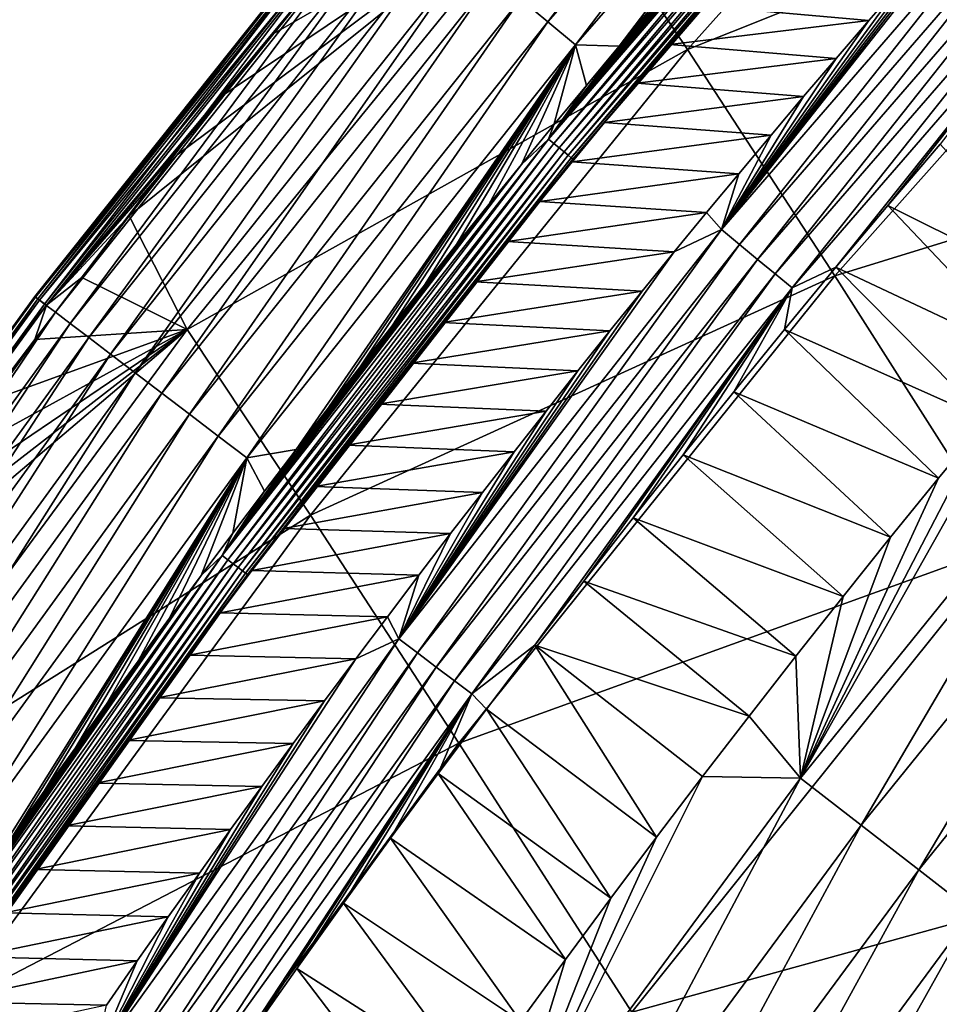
# Model space of a CAD drawing. Header units: millimetres. Extents: x -300 to 300, y -500 to 500.
# Tile 612 of 656: x -231 to -217, y 412 to 426. Entities that reach past the tile are written whole.
import ezdxf

# ---------------------------------------------------------------- set-up
doc = ezdxf.new("R2010")
doc.units = ezdxf.units.MM
doc.header["$LTSCALE"] = 81.481481
for name, color, linetype in [('20', 7, 'CONTINUOUS'), ('22', 7, 'CONTINUOUS'), ('24', 7, 'CONTINUOUS'), ('25', 7, 'CONTINUOUS'), ('28', 7, 'CONTINUOUS'), ('29', 7, 'CONTINUOUS'), ('31', 7, 'CONTINUOUS'), ('33', 7, 'CONTINUOUS')]:
    doc.layers.add(name, color=color, linetype=linetype)

msp = doc.modelspace()

# ---------------------------------------------------------------- linework, layer by layer
at = {"layer": '20', "color": 7, "linetype": 'CONTINUOUS'}
for points in [[(-221.133, 425.848, 15.842), (-215.304, 432.359, 15.917), (-222.95, 428.556, 10.624), (-221.133, 425.848, 15.842)], [(-221.133, 425.848, 15.842), (-213.143, 429.032, 20.879), (-215.304, 432.359, 15.917), (-221.133, 425.848, 15.842)], [(-218.952, 422.5, 20.779), (-213.143, 429.032, 20.879), (-221.133, 425.848, 15.842), (-218.952, 422.5, 20.779)], [(-218.952, 422.5, 20.779), (-210.644, 425.064, 25.564), (-213.143, 429.032, 20.879), (-218.952, 422.5, 20.779)], [(-228.526, 421.707, 10.575), (-222.95, 428.556, 10.624), (-229.383, 423.387, 6.919), (-228.526, 421.707, 10.575)], [(-229.383, 423.387, 6.919), (-222.95, 428.556, 10.624), (-228.676, 424.291, 6.919), (-229.383, 423.387, 6.919)], [(-228.676, 424.291, 6.919), (-222.95, 428.556, 10.624), (-227.964, 425.19, 6.919), (-228.676, 424.291, 6.919)], [(-228.526, 421.707, 10.575), (-221.133, 425.848, 15.842), (-222.95, 428.556, 10.624), (-228.526, 421.707, 10.575)], [(-227.964, 425.19, 6.919), (-222.95, 428.556, 10.624), (-227.247, 426.084, 6.918), (-227.964, 425.19, 6.919)], [(-227.247, 426.084, 6.918), (-222.95, 428.556, 10.624), (-226.524, 426.973, 6.917), (-227.247, 426.084, 6.918)], [(-226.706, 418.965, 15.766), (-221.133, 425.848, 15.842), (-228.526, 421.707, 10.575), (-226.706, 418.965, 15.766)], [(-226.706, 418.965, 15.766), (-218.952, 422.5, 20.779), (-221.133, 425.848, 15.842), (-226.706, 418.965, 15.766)], [(-216.422, 418.525, 25.444), (-210.644, 425.064, 25.564), (-218.952, 422.5, 20.779), (-216.422, 418.525, 25.444)], [(-230.084, 422.478, 6.919), (-228.526, 421.707, 10.575), (-229.383, 423.387, 6.919), (-230.084, 422.478, 6.919)], [(-230.78, 421.564, 6.919), (-228.526, 421.707, 10.575), (-230.084, 422.478, 6.919), (-230.78, 421.564, 6.919)], [(-224.51, 415.598, 20.679), (-218.952, 422.5, 20.779), (-226.706, 418.965, 15.766), (-224.51, 415.598, 20.679)], [(-224.51, 415.598, 20.679), (-216.422, 418.525, 25.444), (-218.952, 422.5, 20.779), (-224.51, 415.598, 20.679)], [(-233.847, 414.472, 10.526), (-228.526, 421.707, 10.575), (-234.178, 416.921, 6.915), (-233.847, 414.472, 10.526)], [(-234.178, 416.921, 6.915), (-228.526, 421.707, 10.575), (-233.509, 417.859, 6.916), (-234.178, 416.921, 6.915)], [(-233.847, 414.472, 10.526), (-226.706, 418.965, 15.766), (-228.526, 421.707, 10.575), (-233.847, 414.472, 10.526)], [(-233.509, 417.859, 6.916), (-228.526, 421.707, 10.575), (-232.835, 418.792, 6.917), (-233.509, 417.859, 6.916)], [(-232.835, 418.792, 6.917), (-228.526, 421.707, 10.575), (-232.155, 419.721, 6.918), (-232.835, 418.792, 6.917)], [(-232.155, 419.721, 6.918), (-228.526, 421.707, 10.575), (-231.47, 420.645, 6.919), (-232.155, 419.721, 6.918)], [(-231.47, 420.645, 6.919), (-228.526, 421.707, 10.575), (-230.78, 421.564, 6.919), (-231.47, 420.645, 6.919)], [(-232.028, 411.7, 15.69), (-226.706, 418.965, 15.766), (-233.847, 414.472, 10.526), (-232.028, 411.7, 15.69)], [(-232.028, 411.7, 15.69), (-224.51, 415.598, 20.679), (-226.706, 418.965, 15.766), (-232.028, 411.7, 15.69)], [(-221.952, 411.621, 25.323), (-216.422, 418.525, 25.444), (-224.51, 415.598, 20.679), (-221.952, 411.621, 25.323)], [(-221.952, 411.621, 25.323), (-213.552, 413.939, 29.843), (-216.422, 418.525, 25.444), (-221.952, 411.621, 25.323)], [(-229.821, 408.32, 20.579), (-224.51, 415.598, 20.679), (-232.028, 411.7, 15.69), (-229.821, 408.32, 20.579)], [(-229.821, 408.32, 20.579), (-221.952, 411.621, 25.323), (-224.51, 415.598, 20.679), (-229.821, 408.32, 20.579)], [(-219.043, 407.049, 29.703), (-213.552, 413.939, 29.843), (-221.952, 411.621, 25.323), (-219.043, 407.049, 29.703)], [(-219.043, 407.049, 29.703), (-210.356, 408.757, 33.985), (-213.552, 413.939, 29.843), (-219.043, 407.049, 29.703)]]:
    msp.add_3dface(points, dxfattribs=at)
at = {"layer": '22', "color": 7, "linetype": 'CONTINUOUS'}
for points in [[(-214.211, 411.456, 10.1), (-217.998, 406.449, 10.061), (-214.941, 412.72, 8.356), (-214.211, 411.456, 10.1)], [(-214.941, 412.72, 8.356), (-217.998, 406.449, 10.061), (-215.673, 411.775, 8.357), (-214.941, 412.72, 8.356)], [(-215.673, 411.775, 8.357), (-217.998, 406.449, 10.061), (-216.398, 410.825, 8.358), (-215.673, 411.775, 8.357)]]:
    msp.add_3dface(points, dxfattribs=at)
at = {"layer": '24', "color": 7, "linetype": 'CONTINUOUS'}
for points in [[(-217.397, 424.45, 1.03), (-215.265, 422.095, 2.837), (-218.171, 423.541, 1.03), (-217.397, 424.45, 1.03)], [(-218.171, 423.541, 1.03), (-215.989, 421.239, 2.837), (-218.937, 422.628, 1.03), (-218.171, 423.541, 1.03)], [(-215.265, 422.095, 2.837), (-215.989, 421.239, 2.837), (-218.171, 423.541, 1.03), (-215.265, 422.095, 2.837)], [(-218.937, 422.628, 1.03), (-216.708, 420.377, 2.837), (-219.696, 421.71, 1.03), (-218.937, 422.628, 1.03)], [(-215.989, 421.239, 2.837), (-216.708, 420.377, 2.837), (-218.937, 422.628, 1.03), (-215.989, 421.239, 2.837)], [(-219.696, 421.71, 1.03), (-217.421, 419.511, 2.837), (-220.448, 420.787, 1.03), (-219.696, 421.71, 1.03)], [(-216.708, 420.377, 2.837), (-217.421, 419.511, 2.837), (-219.696, 421.71, 1.03), (-216.708, 420.377, 2.837)], [(-220.448, 420.787, 1.03), (-218.129, 418.64, 2.836), (-221.194, 419.859, 1.03), (-220.448, 420.787, 1.03)], [(-217.421, 419.511, 2.837), (-218.129, 418.64, 2.836), (-220.448, 420.787, 1.03), (-217.421, 419.511, 2.837)], [(-221.194, 419.859, 1.03), (-218.832, 417.763, 2.836), (-221.932, 418.926, 1.03), (-221.194, 419.859, 1.03)], [(-218.129, 418.64, 2.836), (-218.832, 417.763, 2.836), (-221.194, 419.859, 1.03), (-218.129, 418.64, 2.836)], [(-221.932, 418.926, 1.03), (-219.529, 416.882, 2.836), (-222.663, 417.989, 1.03), (-221.932, 418.926, 1.03)], [(-218.832, 417.763, 2.836), (-219.529, 416.882, 2.836), (-221.932, 418.926, 1.03), (-218.832, 417.763, 2.836)], [(-222.663, 417.989, 1.03), (-220.221, 415.995, 2.836), (-223.387, 417.047, 1.03), (-222.663, 417.989, 1.03)], [(-219.529, 416.882, 2.836), (-220.221, 415.995, 2.836), (-222.663, 417.989, 1.03), (-219.529, 416.882, 2.836)], [(-223.387, 417.047, 1.03), (-221.588, 414.207, 2.835), (-224.104, 416.1, 1.03), (-223.387, 417.047, 1.03)], [(-220.907, 415.104, 2.835), (-221.588, 414.207, 2.835), (-223.387, 417.047, 1.03), (-220.907, 415.104, 2.835)], [(-220.221, 415.995, 2.836), (-220.907, 415.104, 2.835), (-223.387, 417.047, 1.03), (-220.221, 415.995, 2.836)], [(-224.104, 416.1, 1.03), (-222.264, 413.306, 2.835), (-224.815, 415.148, 1.03), (-224.104, 416.1, 1.03)], [(-221.588, 414.207, 2.835), (-222.264, 413.306, 2.835), (-224.104, 416.1, 1.03), (-221.588, 414.207, 2.835)], [(-224.815, 415.148, 1.03), (-222.934, 412.4, 2.834), (-225.519, 414.192, 1.03), (-224.815, 415.148, 1.03)], [(-222.264, 413.306, 2.835), (-222.934, 412.4, 2.834), (-224.815, 415.148, 1.03), (-222.264, 413.306, 2.835)], [(-225.519, 414.192, 1.03), (-223.599, 411.489, 2.834), (-226.216, 413.231, 1.031), (-225.519, 414.192, 1.03)], [(-222.934, 412.4, 2.834), (-223.599, 411.489, 2.834), (-225.519, 414.192, 1.03), (-222.934, 412.4, 2.834)], [(-226.216, 413.231, 1.031), (-224.259, 410.572, 2.833), (-226.907, 412.266, 1.031), (-226.216, 413.231, 1.031)], [(-223.599, 411.489, 2.834), (-224.259, 410.572, 2.833), (-226.216, 413.231, 1.031), (-223.599, 411.489, 2.834)], [(-226.907, 412.266, 1.031), (-224.914, 409.652, 2.833), (-227.591, 411.297, 1.031), (-226.907, 412.266, 1.031)], [(-224.259, 410.572, 2.833), (-224.914, 409.652, 2.833), (-226.907, 412.266, 1.031), (-224.259, 410.572, 2.833)]]:
    msp.add_3dface(points, dxfattribs=at)
at = {"layer": '25', "color": 7, "linetype": 'CONTINUOUS'}
for points in [[(-216.708, 420.377, 2.837), (-215.989, 421.239, 2.837), (-219.46, 415.078, 3.556), (-216.708, 420.377, 2.837)], [(-215.989, 421.239, 2.837), (-214.685, 420.983, 3.557), (-219.46, 415.078, 3.556), (-215.989, 421.239, 2.837)], [(-214.685, 420.983, 3.557), (-218.564, 414.385, 4.372), (-219.46, 415.078, 3.556), (-214.685, 420.983, 3.557)], [(-213.819, 420.253, 4.372), (-218.564, 414.385, 4.372), (-214.685, 420.983, 3.557), (-213.819, 420.253, 4.372)], [(-217.421, 419.511, 2.837), (-216.708, 420.377, 2.837), (-219.46, 415.078, 3.556), (-217.421, 419.511, 2.837)], [(-213.819, 420.253, 4.372), (-217.714, 413.726, 5.266), (-218.564, 414.385, 4.372), (-213.819, 420.253, 4.372)], [(-212.998, 419.56, 5.266), (-217.714, 413.726, 5.266), (-213.819, 420.253, 4.372), (-212.998, 419.56, 5.266)], [(-218.129, 418.64, 2.836), (-217.421, 419.511, 2.837), (-219.46, 415.078, 3.556), (-218.129, 418.64, 2.836)], [(-212.998, 419.56, 5.266), (-216.915, 413.107, 6.234), (-217.714, 413.726, 5.266), (-212.998, 419.56, 5.266)], [(-218.832, 417.763, 2.836), (-218.129, 418.64, 2.836), (-219.46, 415.078, 3.556), (-218.832, 417.763, 2.836)], [(-219.529, 416.882, 2.836), (-218.832, 417.763, 2.836), (-219.46, 415.078, 3.556), (-219.529, 416.882, 2.836)], [(-220.221, 415.995, 2.836), (-219.529, 416.882, 2.836), (-219.46, 415.078, 3.556), (-220.221, 415.995, 2.836)], [(-220.907, 415.104, 2.835), (-220.221, 415.995, 2.836), (-219.46, 415.078, 3.556), (-220.907, 415.104, 2.835)], [(-221.588, 414.207, 2.835), (-220.907, 415.104, 2.835), (-223.999, 408.927, 3.556), (-221.588, 414.207, 2.835)], [(-220.907, 415.104, 2.835), (-219.46, 415.078, 3.556), (-223.999, 408.927, 3.556), (-220.907, 415.104, 2.835)], [(-219.46, 415.078, 3.556), (-223.075, 408.269, 4.374), (-223.999, 408.927, 3.556), (-219.46, 415.078, 3.556)], [(-218.564, 414.385, 4.372), (-223.075, 408.269, 4.374), (-219.46, 415.078, 3.556), (-218.564, 414.385, 4.372)], [(-218.564, 414.385, 4.372), (-222.198, 407.645, 5.272), (-223.075, 408.269, 4.374), (-218.564, 414.385, 4.372)], [(-217.714, 413.726, 5.266), (-222.198, 407.645, 5.272), (-218.564, 414.385, 4.372), (-217.714, 413.726, 5.266)], [(-222.264, 413.306, 2.835), (-221.588, 414.207, 2.835), (-223.999, 408.927, 3.556), (-222.264, 413.306, 2.835)], [(-217.714, 413.726, 5.266), (-221.375, 407.058, 6.242), (-222.198, 407.645, 5.272), (-217.714, 413.726, 5.266)], [(-216.915, 413.107, 6.234), (-221.375, 407.058, 6.242), (-217.714, 413.726, 5.266), (-216.915, 413.107, 6.234)], [(-222.934, 412.4, 2.834), (-222.264, 413.306, 2.835), (-223.999, 408.927, 3.556), (-222.934, 412.4, 2.834)], [(-216.915, 413.107, 6.234), (-220.611, 406.513, 7.279), (-221.375, 407.058, 6.242), (-216.915, 413.107, 6.234)], [(-216.173, 412.533, 7.267), (-220.611, 406.513, 7.279), (-216.915, 413.107, 6.234), (-216.173, 412.533, 7.267)], [(-216.173, 412.533, 7.267), (-219.235, 406.969, 8.368), (-220.611, 406.513, 7.279), (-216.173, 412.533, 7.267)], [(-218.535, 407.942, 8.365), (-219.235, 406.969, 8.368), (-216.173, 412.533, 7.267), (-218.535, 407.942, 8.365)], [(-217.829, 408.908, 8.362), (-218.535, 407.942, 8.365), (-216.173, 412.533, 7.267), (-217.829, 408.908, 8.362)], [(-217.117, 409.869, 8.36), (-217.829, 408.908, 8.362), (-216.173, 412.533, 7.267), (-217.117, 409.869, 8.36)], [(-223.599, 411.489, 2.834), (-222.934, 412.4, 2.834), (-223.999, 408.927, 3.556), (-223.599, 411.489, 2.834)]]:
    msp.add_3dface(points, dxfattribs=at)
at = {"layer": '28', "color": 7, "linetype": 'CONTINUOUS'}
for points in [[(-218.444, 432.492, 0.472), (-223.195, 426.256, 0.26), (-223.602, 426.595, 0.473), (-218.444, 432.492, 0.472)], [(-218.053, 432.134, 0.26), (-223.195, 426.256, 0.26), (-218.444, 432.492, 0.472), (-218.053, 432.134, 0.26)], [(-218.053, 432.134, 0.26), (-222.788, 425.916, 0.114), (-223.195, 426.256, 0.26), (-218.053, 432.134, 0.26)], [(-217.663, 431.777, 0.114), (-222.788, 425.916, 0.114), (-218.053, 432.134, 0.26), (-217.663, 431.777, 0.114)], [(-222.788, 425.916, 0.114), (-217.663, 431.777, 0.114), (-222.142, 425.895, 0.031), (-222.788, 425.916, 0.114)], [(-222.142, 425.895, 0.031), (-217.663, 431.777, 0.114), (-221.657, 426.47, 0.031), (-222.142, 425.895, 0.031)], [(-225.809, 428.437, 4.829), (-230.735, 422.163, 4.247), (-230.778, 422.196, 4.832), (-225.809, 428.437, 4.829)], [(-225.809, 428.437, 4.829), (-230.778, 422.196, 4.832), (-225.799, 428.428, 5.398), (-225.809, 428.437, 4.829)], [(-225.799, 428.428, 5.398), (-230.778, 422.196, 4.832), (-230.768, 422.188, 5.401), (-225.799, 428.428, 5.398)], [(-225.799, 428.428, 5.398), (-230.768, 422.188, 5.401), (-225.742, 428.381, 5.94), (-225.799, 428.428, 5.398)], [(-225.742, 428.381, 5.94), (-230.768, 422.188, 5.401), (-230.709, 422.143, 5.943), (-225.742, 428.381, 5.94)], [(-225.768, 428.402, 4.244), (-230.735, 422.163, 4.247), (-225.809, 428.437, 4.829), (-225.768, 428.402, 4.244)], [(-225.768, 428.402, 4.244), (-230.635, 422.086, 3.656), (-230.735, 422.163, 4.247), (-225.768, 428.402, 4.244)], [(-225.742, 428.381, 5.94), (-230.709, 422.143, 5.943), (-225.645, 428.301, 6.449), (-225.742, 428.381, 5.94)], [(-225.67, 428.32, 3.654), (-230.635, 422.086, 3.656), (-225.768, 428.402, 4.244), (-225.67, 428.32, 3.654)], [(-225.645, 428.301, 6.449), (-230.709, 422.143, 5.943), (-230.608, 422.067, 6.452), (-225.645, 428.301, 6.449)], [(-225.67, 428.32, 3.654), (-230.474, 421.964, 3.075), (-230.635, 422.086, 3.656), (-225.67, 428.32, 3.654)], [(-225.795, 427.858, 6.916), (-225.645, 428.301, 6.449), (-230.608, 422.067, 6.452), (-225.795, 427.858, 6.916)], [(-225.516, 428.191, 3.073), (-230.474, 421.964, 3.075), (-225.67, 428.32, 3.654), (-225.516, 428.191, 3.073)], [(-225.516, 428.191, 3.073), (-230.255, 421.798, 2.516), (-230.474, 421.964, 3.075), (-225.516, 428.191, 3.073)], [(-225.304, 428.015, 2.514), (-230.255, 421.798, 2.516), (-225.516, 428.191, 3.073), (-225.304, 428.015, 2.514)], [(-225.304, 428.015, 2.514), (-229.981, 421.589, 1.994), (-230.255, 421.798, 2.516), (-225.304, 428.015, 2.514)], [(-225.04, 427.794, 1.992), (-229.981, 421.589, 1.994), (-225.304, 428.015, 2.514), (-225.04, 427.794, 1.992)], [(-226.524, 426.973, 6.917), (-225.795, 427.858, 6.916), (-230.608, 422.067, 6.452), (-226.524, 426.973, 6.917)], [(-225.04, 427.794, 1.992), (-229.659, 421.344, 1.52), (-229.981, 421.589, 1.994), (-225.04, 427.794, 1.992)], [(-224.729, 427.535, 1.519), (-229.659, 421.344, 1.52), (-225.04, 427.794, 1.992), (-224.729, 427.535, 1.519)], [(-224.729, 427.535, 1.519), (-229.296, 421.068, 1.104), (-229.659, 421.344, 1.52), (-224.729, 427.535, 1.519)], [(-224.379, 427.243, 1.104), (-229.296, 421.068, 1.104), (-224.729, 427.535, 1.519), (-224.379, 427.243, 1.104)], [(-224.379, 427.243, 1.104), (-228.903, 420.77, 0.754), (-229.296, 421.068, 1.104), (-224.379, 427.243, 1.104)], [(-224, 426.927, 0.754), (-228.903, 420.77, 0.754), (-224.379, 427.243, 1.104), (-224, 426.927, 0.754)], [(-227.247, 426.084, 6.918), (-226.524, 426.973, 6.917), (-230.608, 422.067, 6.452), (-227.247, 426.084, 6.918)], [(-224, 426.927, 0.754), (-228.49, 420.456, 0.473), (-228.903, 420.77, 0.754), (-224, 426.927, 0.754)], [(-223.602, 426.595, 0.473), (-228.49, 420.456, 0.473), (-224, 426.927, 0.754), (-223.602, 426.595, 0.473)], [(-223.602, 426.595, 0.473), (-228.068, 420.135, 0.261), (-228.49, 420.456, 0.473), (-223.602, 426.595, 0.473)], [(-223.195, 426.256, 0.26), (-228.068, 420.135, 0.261), (-223.602, 426.595, 0.473), (-223.195, 426.256, 0.26)], [(-223.195, 426.256, 0.26), (-227.647, 419.815, 0.114), (-228.068, 420.135, 0.261), (-223.195, 426.256, 0.26)], [(-222.788, 425.916, 0.114), (-227.647, 419.815, 0.114), (-223.195, 426.256, 0.26), (-222.788, 425.916, 0.114)], [(-227.964, 425.19, 6.919), (-227.247, 426.084, 6.918), (-230.608, 422.067, 6.452), (-227.964, 425.19, 6.919)], [(-227.647, 419.815, 0.114), (-222.788, 425.916, 0.114), (-226.914, 419.936, 0.031), (-227.647, 419.815, 0.114)], [(-226.914, 419.936, 0.031), (-222.788, 425.916, 0.114), (-226.442, 420.549, 0.031), (-226.914, 419.936, 0.031)], [(-226.442, 420.549, 0.031), (-222.788, 425.916, 0.114), (-225.97, 421.159, 0.031), (-226.442, 420.549, 0.031)], [(-225.97, 421.159, 0.031), (-222.788, 425.916, 0.114), (-225.496, 421.764, 0.031), (-225.97, 421.159, 0.031)], [(-225.496, 421.764, 0.031), (-222.788, 425.916, 0.114), (-225.02, 422.365, 0.031), (-225.496, 421.764, 0.031)], [(-225.02, 422.365, 0.031), (-222.788, 425.916, 0.114), (-224.544, 422.963, 0.031), (-225.02, 422.365, 0.031)], [(-224.544, 422.963, 0.031), (-222.788, 425.916, 0.114), (-224.066, 423.557, 0.031), (-224.544, 422.963, 0.031)], [(-224.066, 423.557, 0.031), (-222.788, 425.916, 0.114), (-223.587, 424.147, 0.031), (-224.066, 423.557, 0.031)], [(-223.587, 424.147, 0.031), (-222.788, 425.916, 0.114), (-223.106, 424.733, 0.031), (-223.587, 424.147, 0.031)], [(-223.106, 424.733, 0.031), (-222.788, 425.916, 0.114), (-222.625, 425.316, 0.031), (-223.106, 424.733, 0.031)], [(-222.625, 425.316, 0.031), (-222.788, 425.916, 0.114), (-222.142, 425.895, 0.031), (-222.625, 425.316, 0.031)], [(-228.676, 424.291, 6.919), (-227.964, 425.19, 6.919), (-230.608, 422.067, 6.452), (-228.676, 424.291, 6.919)], [(-229.383, 423.387, 6.919), (-228.676, 424.291, 6.919), (-230.608, 422.067, 6.452), (-229.383, 423.387, 6.919)], [(-230.084, 422.478, 6.919), (-229.383, 423.387, 6.919), (-230.608, 422.067, 6.452), (-230.084, 422.478, 6.919)], [(-230.78, 421.564, 6.919), (-230.084, 422.478, 6.919), (-230.608, 422.067, 6.452), (-230.78, 421.564, 6.919)], [(-230.778, 422.196, 4.832), (-235.435, 415.692, 4.242), (-235.48, 415.723, 4.827), (-230.778, 422.196, 4.832)], [(-230.778, 422.196, 4.832), (-235.48, 415.723, 4.827), (-230.768, 422.188, 5.401), (-230.778, 422.196, 4.832)], [(-230.768, 422.188, 5.401), (-235.48, 415.723, 4.827), (-235.47, 415.716, 5.395), (-230.768, 422.188, 5.401)], [(-230.768, 422.188, 5.401), (-235.47, 415.716, 5.395), (-230.709, 422.143, 5.943), (-230.768, 422.188, 5.401)], [(-230.709, 422.143, 5.943), (-235.47, 415.716, 5.395), (-235.41, 415.674, 5.937), (-230.709, 422.143, 5.943)], [(-230.735, 422.163, 4.247), (-235.435, 415.692, 4.242), (-230.778, 422.196, 4.832), (-230.735, 422.163, 4.247)], [(-230.735, 422.163, 4.247), (-235.33, 415.619, 3.652), (-235.435, 415.692, 4.242), (-230.735, 422.163, 4.247)], [(-230.709, 422.143, 5.943), (-235.41, 415.674, 5.937), (-230.608, 422.067, 6.452), (-230.709, 422.143, 5.943)], [(-230.635, 422.086, 3.656), (-235.33, 415.619, 3.652), (-230.735, 422.163, 4.247), (-230.635, 422.086, 3.656)], [(-230.635, 422.086, 3.656), (-235.165, 415.504, 3.071), (-235.33, 415.619, 3.652), (-230.635, 422.086, 3.656)], [(-230.474, 421.964, 3.075), (-235.165, 415.504, 3.071), (-230.635, 422.086, 3.656), (-230.474, 421.964, 3.075)], [(-230.608, 422.067, 6.452), (-235.41, 415.674, 5.937), (-235.307, 415.603, 6.446), (-230.608, 422.067, 6.452)], [(-230.78, 421.564, 6.919), (-230.608, 422.067, 6.452), (-235.307, 415.603, 6.446), (-230.78, 421.564, 6.919)], [(-230.474, 421.964, 3.075), (-234.938, 415.347, 2.513), (-235.165, 415.504, 3.071), (-230.474, 421.964, 3.075)], [(-230.255, 421.798, 2.516), (-234.938, 415.347, 2.513), (-230.474, 421.964, 3.075), (-230.255, 421.798, 2.516)], [(-230.255, 421.798, 2.516), (-234.656, 415.151, 1.991), (-234.938, 415.347, 2.513), (-230.255, 421.798, 2.516)], [(-229.981, 421.589, 1.994), (-234.656, 415.151, 1.991), (-230.255, 421.798, 2.516), (-229.981, 421.589, 1.994)], [(-231.47, 420.645, 6.919), (-230.78, 421.564, 6.919), (-235.307, 415.603, 6.446), (-231.47, 420.645, 6.919)], [(-229.981, 421.589, 1.994), (-234.323, 414.92, 1.518), (-234.656, 415.151, 1.991), (-229.981, 421.589, 1.994)], [(-229.659, 421.344, 1.52), (-234.323, 414.92, 1.518), (-229.981, 421.589, 1.994), (-229.659, 421.344, 1.52)], [(-229.659, 421.344, 1.52), (-233.949, 414.66, 1.103), (-234.323, 414.92, 1.518), (-229.659, 421.344, 1.52)], [(-229.296, 421.068, 1.104), (-233.949, 414.66, 1.103), (-229.659, 421.344, 1.52), (-229.296, 421.068, 1.104)], [(-229.296, 421.068, 1.104), (-233.543, 414.379, 0.754), (-233.949, 414.66, 1.103), (-229.296, 421.068, 1.104)], [(-228.903, 420.77, 0.754), (-233.543, 414.379, 0.754), (-229.296, 421.068, 1.104), (-228.903, 420.77, 0.754)], [(-228.903, 420.77, 0.754), (-233.118, 414.084, 0.473), (-233.543, 414.379, 0.754), (-228.903, 420.77, 0.754)], [(-228.49, 420.456, 0.473), (-233.118, 414.084, 0.473), (-228.903, 420.77, 0.754), (-228.49, 420.456, 0.473)], [(-228.49, 420.456, 0.473), (-232.683, 413.782, 0.26), (-233.118, 414.084, 0.473), (-228.49, 420.456, 0.473)], [(-228.068, 420.135, 0.261), (-232.683, 413.782, 0.26), (-228.49, 420.456, 0.473), (-228.068, 420.135, 0.261)], [(-228.068, 420.135, 0.261), (-232.248, 413.48, 0.114), (-232.683, 413.782, 0.26), (-228.068, 420.135, 0.261)], [(-227.647, 419.815, 0.114), (-232.248, 413.48, 0.114), (-228.068, 420.135, 0.261), (-227.647, 419.815, 0.114)], [(-227.384, 419.319, 0.031), (-227.647, 419.815, 0.114), (-226.914, 419.936, 0.031), (-227.384, 419.319, 0.031)], [(-232.248, 413.48, 0.114), (-227.647, 419.815, 0.114), (-231.55, 413.593, 0.031), (-232.248, 413.48, 0.114)], [(-231.55, 413.593, 0.031), (-227.647, 419.815, 0.114), (-231.095, 414.242, 0.031), (-231.55, 413.593, 0.031)], [(-231.095, 414.242, 0.031), (-227.647, 419.815, 0.114), (-230.638, 414.888, 0.031), (-231.095, 414.242, 0.031)], [(-230.638, 414.888, 0.031), (-227.647, 419.815, 0.114), (-230.179, 415.53, 0.031), (-230.638, 414.888, 0.031)], [(-230.179, 415.53, 0.031), (-227.647, 419.815, 0.114), (-229.717, 416.171, 0.031), (-230.179, 415.53, 0.031)], [(-229.717, 416.171, 0.031), (-227.647, 419.815, 0.114), (-229.253, 416.809, 0.031), (-229.717, 416.171, 0.031)], [(-229.253, 416.809, 0.031), (-227.647, 419.815, 0.114), (-228.787, 417.443, 0.031), (-229.253, 416.809, 0.031)], [(-228.787, 417.443, 0.031), (-227.647, 419.815, 0.114), (-228.32, 418.073, 0.031), (-228.787, 417.443, 0.031)], [(-228.32, 418.073, 0.031), (-227.647, 419.815, 0.114), (-227.852, 418.698, 0.031), (-228.32, 418.073, 0.031)], [(-227.852, 418.698, 0.031), (-227.647, 419.815, 0.114), (-227.384, 419.319, 0.031), (-227.852, 418.698, 0.031)]]:
    msp.add_3dface(points, dxfattribs=at)
at = {"layer": '29', "color": 7, "linetype": 'CONTINUOUS'}
for points in [[(-217.966, 426.834, 0.5), (-218.45, 426.276, 0.5), (-220.909, 426.494, 0.5), (-217.966, 426.834, 0.5)], [(-220.909, 426.494, 0.5), (-218.45, 426.276, 0.5), (-221.394, 425.922, 0.5), (-220.909, 426.494, 0.5)], [(-218.45, 426.276, 0.5), (-218.933, 425.715, 0.5), (-221.394, 425.922, 0.5), (-218.45, 426.276, 0.5)], [(-221.394, 425.922, 0.5), (-218.933, 425.715, 0.5), (-221.876, 425.347, 0.5), (-221.394, 425.922, 0.5)], [(-218.933, 425.715, 0.5), (-219.415, 425.151, 0.5), (-221.876, 425.347, 0.5), (-218.933, 425.715, 0.5)], [(-221.876, 425.347, 0.5), (-219.415, 425.151, 0.5), (-222.357, 424.77, 0.5), (-221.876, 425.347, 0.5)], [(-219.415, 425.151, 0.5), (-219.895, 424.583, 0.5), (-222.357, 424.77, 0.5), (-219.415, 425.151, 0.5)], [(-222.357, 424.77, 0.5), (-219.895, 424.583, 0.5), (-222.836, 424.188, 0.5), (-222.357, 424.77, 0.5)], [(-219.895, 424.583, 0.5), (-220.374, 424.012, 0.5), (-222.836, 424.188, 0.5), (-219.895, 424.583, 0.5)], [(-222.836, 424.188, 0.5), (-220.374, 424.012, 0.5), (-223.315, 423.602, 0.5), (-222.836, 424.188, 0.5)], [(-220.374, 424.012, 0.5), (-220.851, 423.437, 0.5), (-223.315, 423.602, 0.5), (-220.374, 424.012, 0.5)], [(-223.315, 423.602, 0.5), (-220.851, 423.437, 0.5), (-223.794, 423.01, 0.5), (-223.315, 423.602, 0.5)], [(-220.851, 423.437, 0.5), (-221.327, 422.858, 0.5), (-223.794, 423.01, 0.5), (-220.851, 423.437, 0.5)], [(-223.794, 423.01, 0.5), (-221.327, 422.858, 0.5), (-224.272, 422.413, 0.5), (-223.794, 423.01, 0.5)], [(-221.327, 422.858, 0.5), (-221.803, 422.275, 0.5), (-224.272, 422.413, 0.5), (-221.327, 422.858, 0.5)], [(-224.272, 422.413, 0.5), (-221.803, 422.275, 0.5), (-224.749, 421.814, 0.5), (-224.272, 422.413, 0.5)], [(-221.803, 422.275, 0.5), (-222.277, 421.688, 0.5), (-224.749, 421.814, 0.5), (-221.803, 422.275, 0.5)], [(-224.749, 421.814, 0.5), (-222.277, 421.688, 0.5), (-225.223, 421.212, 0.5), (-224.749, 421.814, 0.5)], [(-222.277, 421.688, 0.5), (-222.75, 421.097, 0.5), (-225.223, 421.212, 0.5), (-222.277, 421.688, 0.5)], [(-225.223, 421.212, 0.5), (-222.75, 421.097, 0.5), (-225.695, 420.608, 0.5), (-225.223, 421.212, 0.5)], [(-222.75, 421.097, 0.5), (-223.222, 420.503, 0.5), (-225.695, 420.608, 0.5), (-222.75, 421.097, 0.5)], [(-225.695, 420.608, 0.5), (-223.222, 420.503, 0.5), (-226.165, 420, 0.5), (-225.695, 420.608, 0.5)], [(-223.222, 420.503, 0.5), (-223.693, 419.904, 0.5), (-226.165, 420, 0.5), (-223.222, 420.503, 0.5)], [(-226.165, 420, 0.5), (-223.693, 419.904, 0.5), (-226.634, 419.388, 0.5), (-226.165, 420, 0.5)], [(-223.693, 419.904, 0.5), (-224.163, 419.3, 0.5), (-226.634, 419.388, 0.5), (-223.693, 419.904, 0.5)], [(-226.634, 419.388, 0.5), (-224.163, 419.3, 0.5), (-227.103, 418.771, 0.5), (-226.634, 419.388, 0.5)], [(-224.163, 419.3, 0.5), (-224.632, 418.693, 0.5), (-227.103, 418.771, 0.5), (-224.163, 419.3, 0.5)], [(-227.103, 418.771, 0.5), (-224.632, 418.693, 0.5), (-227.571, 418.148, 0.5), (-227.103, 418.771, 0.5)], [(-224.632, 418.693, 0.5), (-225.1, 418.081, 0.5), (-227.571, 418.148, 0.5), (-224.632, 418.693, 0.5)], [(-227.571, 418.148, 0.5), (-225.1, 418.081, 0.5), (-228.037, 417.524, 0.5), (-227.571, 418.148, 0.5)], [(-225.1, 418.081, 0.5), (-225.567, 417.465, 0.5), (-228.037, 417.524, 0.5), (-225.1, 418.081, 0.5)], [(-228.037, 417.524, 0.5), (-225.567, 417.465, 0.5), (-228.499, 416.898, 0.5), (-228.037, 417.524, 0.5)], [(-225.567, 417.465, 0.5), (-226.033, 416.845, 0.5), (-228.499, 416.898, 0.5), (-225.567, 417.465, 0.5)], [(-228.499, 416.898, 0.5), (-226.033, 416.845, 0.5), (-228.962, 416.266, 0.5), (-228.499, 416.898, 0.5)], [(-226.033, 416.845, 0.5), (-226.498, 416.22, 0.5), (-228.962, 416.266, 0.5), (-226.033, 416.845, 0.5)], [(-228.962, 416.266, 0.5), (-226.498, 416.22, 0.5), (-229.42, 415.635, 0.5), (-228.962, 416.266, 0.5)], [(-226.498, 416.22, 0.5), (-226.962, 415.591, 0.5), (-229.42, 415.635, 0.5), (-226.498, 416.22, 0.5)], [(-229.42, 415.635, 0.5), (-226.962, 415.591, 0.5), (-229.871, 415.008, 0.5), (-229.42, 415.635, 0.5)], [(-226.962, 415.591, 0.5), (-227.425, 414.957, 0.5), (-229.871, 415.008, 0.5), (-226.962, 415.591, 0.5)], [(-229.871, 415.008, 0.5), (-227.425, 414.957, 0.5), (-230.321, 414.376, 0.5), (-229.871, 415.008, 0.5)], [(-227.425, 414.957, 0.5), (-227.886, 414.32, 0.5), (-230.321, 414.376, 0.5), (-227.425, 414.957, 0.5)], [(-230.321, 414.376, 0.5), (-227.886, 414.32, 0.5), (-230.776, 413.731, 0.5), (-230.321, 414.376, 0.5)], [(-227.886, 414.32, 0.5), (-228.346, 413.678, 0.5), (-230.776, 413.731, 0.5), (-227.886, 414.32, 0.5)], [(-230.776, 413.731, 0.5), (-228.346, 413.678, 0.5), (-231.226, 413.088, 0.5), (-230.776, 413.731, 0.5)], [(-228.346, 413.678, 0.5), (-228.805, 413.032, 0.5), (-231.226, 413.088, 0.5), (-228.346, 413.678, 0.5)], [(-231.226, 413.088, 0.5), (-228.805, 413.032, 0.5), (-231.677, 412.438, 0.5), (-231.226, 413.088, 0.5)], [(-228.805, 413.032, 0.5), (-229.264, 412.382, 0.5), (-231.677, 412.438, 0.5), (-228.805, 413.032, 0.5)], [(-231.677, 412.438, 0.5), (-229.264, 412.382, 0.5), (-232.133, 411.774, 0.5), (-231.677, 412.438, 0.5)], [(-229.264, 412.382, 0.5), (-229.721, 411.727, 0.5), (-232.133, 411.774, 0.5), (-229.264, 412.382, 0.5)], [(-232.133, 411.774, 0.5), (-229.721, 411.727, 0.5), (-232.588, 411.104, 0.5), (-232.133, 411.774, 0.5)]]:
    msp.add_3dface(points, dxfattribs=at)
at = {"layer": '31', "color": 7, "linetype": 'CONTINUOUS'}
for points in [[(-223.184, 424.521, 0.028), (-218.227, 430.4, 0.031), (-218.088, 430.444, 0.028), (-223.184, 424.521, 0.028)], [(-223.184, 424.521, 0.028), (-218.088, 430.444, 0.028), (-223.106, 424.457, 0.042), (-223.184, 424.521, 0.028)], [(-218.72, 429.85, 0.031), (-218.227, 430.4, 0.031), (-223.184, 424.521, 0.028), (-218.72, 429.85, 0.031)], [(-223.106, 424.457, 0.042), (-218.088, 430.444, 0.028), (-218.013, 430.376, 0.042), (-223.106, 424.457, 0.042)], [(-223.106, 424.457, 0.042), (-218.013, 430.376, 0.042), (-223.028, 424.393, 0.079), (-223.106, 424.457, 0.042)], [(-223.028, 424.393, 0.079), (-218.013, 430.376, 0.042), (-217.938, 430.309, 0.079), (-223.028, 424.393, 0.079)], [(-223.028, 424.393, 0.079), (-217.938, 430.309, 0.079), (-222.956, 424.334, 0.138), (-223.028, 424.393, 0.079)], [(-222.956, 424.334, 0.138), (-217.938, 430.309, 0.079), (-217.869, 430.247, 0.138), (-222.956, 424.334, 0.138)], [(-222.956, 424.334, 0.138), (-217.869, 430.247, 0.138), (-222.896, 424.285, 0.216), (-222.956, 424.334, 0.138)], [(-222.896, 424.285, 0.216), (-217.869, 430.247, 0.138), (-217.811, 430.194, 0.216), (-222.896, 424.285, 0.216)], [(-222.896, 424.285, 0.216), (-217.811, 430.194, 0.216), (-222.852, 424.248, 0.307), (-222.896, 424.285, 0.216)], [(-222.852, 424.248, 0.307), (-217.811, 430.194, 0.216), (-217.768, 430.156, 0.307), (-222.852, 424.248, 0.307)], [(-222.852, 424.248, 0.307), (-217.768, 430.156, 0.307), (-222.824, 424.226, 0.404), (-222.852, 424.248, 0.307)], [(-222.824, 424.226, 0.404), (-217.768, 430.156, 0.307), (-217.742, 430.132, 0.404), (-222.824, 424.226, 0.404)], [(-222.357, 424.77, 0.5), (-222.824, 424.226, 0.404), (-217.742, 430.132, 0.404), (-222.357, 424.77, 0.5)], [(-221.876, 425.347, 0.5), (-222.357, 424.77, 0.5), (-217.742, 430.132, 0.404), (-221.876, 425.347, 0.5)], [(-221.394, 425.922, 0.5), (-221.876, 425.347, 0.5), (-217.742, 430.132, 0.404), (-221.394, 425.922, 0.5)], [(-220.909, 426.494, 0.5), (-221.394, 425.922, 0.5), (-217.742, 430.132, 0.404), (-220.909, 426.494, 0.5)], [(-219.213, 429.295, 0.031), (-218.72, 429.85, 0.031), (-223.184, 424.521, 0.028), (-219.213, 429.295, 0.031)], [(-219.705, 428.737, 0.031), (-219.213, 429.295, 0.031), (-223.184, 424.521, 0.028), (-219.705, 428.737, 0.031)], [(-220.196, 428.175, 0.031), (-219.705, 428.737, 0.031), (-223.184, 424.521, 0.028), (-220.196, 428.175, 0.031)], [(-220.684, 427.61, 0.031), (-220.196, 428.175, 0.031), (-223.184, 424.521, 0.028), (-220.684, 427.61, 0.031)], [(-221.171, 427.042, 0.031), (-220.684, 427.61, 0.031), (-223.184, 424.521, 0.028), (-221.171, 427.042, 0.031)], [(-221.657, 426.47, 0.031), (-221.171, 427.042, 0.031), (-223.184, 424.521, 0.028), (-221.657, 426.47, 0.031)], [(-222.142, 425.895, 0.031), (-221.657, 426.47, 0.031), (-223.184, 424.521, 0.028), (-222.142, 425.895, 0.031)], [(-222.625, 425.316, 0.031), (-222.142, 425.895, 0.031), (-223.184, 424.521, 0.028), (-222.625, 425.316, 0.031)], [(-223.106, 424.733, 0.031), (-222.625, 425.316, 0.031), (-223.184, 424.521, 0.028), (-223.106, 424.733, 0.031)], [(-223.587, 424.147, 0.031), (-223.106, 424.733, 0.031), (-223.184, 424.521, 0.028), (-223.587, 424.147, 0.031)], [(-222.357, 424.77, 0.5), (-222.836, 424.188, 0.5), (-222.824, 424.226, 0.404), (-222.357, 424.77, 0.5)], [(-228.007, 418.369, 0.028), (-223.587, 424.147, 0.031), (-223.184, 424.521, 0.028), (-228.007, 418.369, 0.028)], [(-228.007, 418.369, 0.028), (-223.184, 424.521, 0.028), (-227.926, 418.308, 0.042), (-228.007, 418.369, 0.028)], [(-227.926, 418.308, 0.042), (-223.184, 424.521, 0.028), (-223.106, 424.457, 0.042), (-227.926, 418.308, 0.042)], [(-227.926, 418.308, 0.042), (-223.106, 424.457, 0.042), (-227.845, 418.248, 0.079), (-227.926, 418.308, 0.042)], [(-227.845, 418.248, 0.079), (-223.106, 424.457, 0.042), (-223.028, 424.393, 0.079), (-227.845, 418.248, 0.079)], [(-227.845, 418.248, 0.079), (-223.028, 424.393, 0.079), (-227.771, 418.192, 0.138), (-227.845, 418.248, 0.079)], [(-227.771, 418.192, 0.138), (-223.028, 424.393, 0.079), (-222.956, 424.334, 0.138), (-227.771, 418.192, 0.138)], [(-227.771, 418.192, 0.138), (-222.956, 424.334, 0.138), (-227.709, 418.145, 0.216), (-227.771, 418.192, 0.138)], [(-227.709, 418.145, 0.216), (-222.956, 424.334, 0.138), (-222.896, 424.285, 0.216), (-227.709, 418.145, 0.216)], [(-227.709, 418.145, 0.216), (-222.896, 424.285, 0.216), (-227.662, 418.111, 0.307), (-227.709, 418.145, 0.216)], [(-227.662, 418.111, 0.307), (-222.896, 424.285, 0.216), (-222.852, 424.248, 0.307), (-227.662, 418.111, 0.307)], [(-224.066, 423.557, 0.031), (-223.587, 424.147, 0.031), (-228.007, 418.369, 0.028), (-224.066, 423.557, 0.031)], [(-227.662, 418.111, 0.307), (-222.852, 424.248, 0.307), (-227.634, 418.089, 0.404), (-227.662, 418.111, 0.307)], [(-227.634, 418.089, 0.404), (-222.852, 424.248, 0.307), (-222.824, 424.226, 0.404), (-227.634, 418.089, 0.404)], [(-227.571, 418.148, 0.5), (-227.634, 418.089, 0.404), (-222.824, 424.226, 0.404), (-227.571, 418.148, 0.5)], [(-227.103, 418.771, 0.5), (-227.571, 418.148, 0.5), (-222.824, 424.226, 0.404), (-227.103, 418.771, 0.5)], [(-226.634, 419.388, 0.5), (-227.103, 418.771, 0.5), (-222.824, 424.226, 0.404), (-226.634, 419.388, 0.5)], [(-226.165, 420, 0.5), (-226.634, 419.388, 0.5), (-222.824, 424.226, 0.404), (-226.165, 420, 0.5)], [(-225.695, 420.608, 0.5), (-226.165, 420, 0.5), (-222.824, 424.226, 0.404), (-225.695, 420.608, 0.5)], [(-225.223, 421.212, 0.5), (-225.695, 420.608, 0.5), (-222.824, 424.226, 0.404), (-225.223, 421.212, 0.5)], [(-224.749, 421.814, 0.5), (-225.223, 421.212, 0.5), (-222.824, 424.226, 0.404), (-224.749, 421.814, 0.5)], [(-224.272, 422.413, 0.5), (-224.749, 421.814, 0.5), (-222.824, 424.226, 0.404), (-224.272, 422.413, 0.5)], [(-223.794, 423.01, 0.5), (-224.272, 422.413, 0.5), (-222.824, 424.226, 0.404), (-223.794, 423.01, 0.5)], [(-223.315, 423.602, 0.5), (-223.794, 423.01, 0.5), (-222.824, 424.226, 0.404), (-223.315, 423.602, 0.5)], [(-222.836, 424.188, 0.5), (-223.315, 423.602, 0.5), (-222.824, 424.226, 0.404), (-222.836, 424.188, 0.5)], [(-224.544, 422.963, 0.031), (-224.066, 423.557, 0.031), (-228.007, 418.369, 0.028), (-224.544, 422.963, 0.031)], [(-225.02, 422.365, 0.031), (-224.544, 422.963, 0.031), (-228.007, 418.369, 0.028), (-225.02, 422.365, 0.031)], [(-225.496, 421.764, 0.031), (-225.02, 422.365, 0.031), (-228.007, 418.369, 0.028), (-225.496, 421.764, 0.031)], [(-225.97, 421.159, 0.031), (-225.496, 421.764, 0.031), (-228.007, 418.369, 0.028), (-225.97, 421.159, 0.031)], [(-226.442, 420.549, 0.031), (-225.97, 421.159, 0.031), (-228.007, 418.369, 0.028), (-226.442, 420.549, 0.031)], [(-226.914, 419.936, 0.031), (-226.442, 420.549, 0.031), (-228.007, 418.369, 0.028), (-226.914, 419.936, 0.031)], [(-227.384, 419.319, 0.031), (-226.914, 419.936, 0.031), (-228.007, 418.369, 0.028), (-227.384, 419.319, 0.031)], [(-227.852, 418.698, 0.031), (-227.384, 419.319, 0.031), (-228.007, 418.369, 0.028), (-227.852, 418.698, 0.031)], [(-228.32, 418.073, 0.031), (-227.852, 418.698, 0.031), (-228.007, 418.369, 0.028), (-228.32, 418.073, 0.031)], [(-232.552, 412.013, 0.028), (-228.32, 418.073, 0.031), (-228.007, 418.369, 0.028), (-232.552, 412.013, 0.028)], [(-232.552, 412.013, 0.028), (-228.007, 418.369, 0.028), (-232.468, 411.956, 0.042), (-232.552, 412.013, 0.028)], [(-232.468, 411.956, 0.042), (-228.007, 418.369, 0.028), (-227.926, 418.308, 0.042), (-232.468, 411.956, 0.042)], [(-232.468, 411.956, 0.042), (-227.926, 418.308, 0.042), (-232.385, 411.899, 0.079), (-232.468, 411.956, 0.042)], [(-232.385, 411.899, 0.079), (-227.926, 418.308, 0.042), (-227.845, 418.248, 0.079), (-232.385, 411.899, 0.079)], [(-232.385, 411.899, 0.079), (-227.845, 418.248, 0.079), (-232.309, 411.846, 0.138), (-232.385, 411.899, 0.079)], [(-232.309, 411.846, 0.138), (-227.845, 418.248, 0.079), (-227.771, 418.192, 0.138), (-232.309, 411.846, 0.138)], [(-232.309, 411.846, 0.138), (-227.771, 418.192, 0.138), (-232.244, 411.803, 0.216), (-232.309, 411.846, 0.138)], [(-232.244, 411.803, 0.216), (-227.771, 418.192, 0.138), (-227.709, 418.145, 0.216), (-232.244, 411.803, 0.216)], [(-232.244, 411.803, 0.216), (-227.709, 418.145, 0.216), (-232.196, 411.77, 0.307), (-232.244, 411.803, 0.216)], [(-232.196, 411.77, 0.307), (-227.709, 418.145, 0.216), (-227.662, 418.111, 0.307), (-232.196, 411.77, 0.307)], [(-227.571, 418.148, 0.5), (-228.037, 417.524, 0.5), (-227.634, 418.089, 0.404), (-227.571, 418.148, 0.5)], [(-228.787, 417.443, 0.031), (-228.32, 418.073, 0.031), (-232.552, 412.013, 0.028), (-228.787, 417.443, 0.031)], [(-232.196, 411.77, 0.307), (-227.662, 418.111, 0.307), (-232.167, 411.75, 0.404), (-232.196, 411.77, 0.307)], [(-232.167, 411.75, 0.404), (-227.662, 418.111, 0.307), (-227.634, 418.089, 0.404), (-232.167, 411.75, 0.404)], [(-232.133, 411.774, 0.5), (-232.167, 411.75, 0.404), (-227.634, 418.089, 0.404), (-232.133, 411.774, 0.5)], [(-231.677, 412.438, 0.5), (-232.133, 411.774, 0.5), (-227.634, 418.089, 0.404), (-231.677, 412.438, 0.5)], [(-231.226, 413.088, 0.5), (-231.677, 412.438, 0.5), (-227.634, 418.089, 0.404), (-231.226, 413.088, 0.5)], [(-230.776, 413.731, 0.5), (-231.226, 413.088, 0.5), (-227.634, 418.089, 0.404), (-230.776, 413.731, 0.5)], [(-230.321, 414.376, 0.5), (-230.776, 413.731, 0.5), (-227.634, 418.089, 0.404), (-230.321, 414.376, 0.5)], [(-229.871, 415.008, 0.5), (-230.321, 414.376, 0.5), (-227.634, 418.089, 0.404), (-229.871, 415.008, 0.5)], [(-229.42, 415.635, 0.5), (-229.871, 415.008, 0.5), (-227.634, 418.089, 0.404), (-229.42, 415.635, 0.5)], [(-228.962, 416.266, 0.5), (-229.42, 415.635, 0.5), (-227.634, 418.089, 0.404), (-228.962, 416.266, 0.5)], [(-228.499, 416.898, 0.5), (-228.962, 416.266, 0.5), (-227.634, 418.089, 0.404), (-228.499, 416.898, 0.5)], [(-228.037, 417.524, 0.5), (-228.499, 416.898, 0.5), (-227.634, 418.089, 0.404), (-228.037, 417.524, 0.5)], [(-229.253, 416.809, 0.031), (-228.787, 417.443, 0.031), (-232.552, 412.013, 0.028), (-229.253, 416.809, 0.031)], [(-229.717, 416.171, 0.031), (-229.253, 416.809, 0.031), (-232.552, 412.013, 0.028), (-229.717, 416.171, 0.031)], [(-230.179, 415.53, 0.031), (-229.717, 416.171, 0.031), (-232.552, 412.013, 0.028), (-230.179, 415.53, 0.031)], [(-230.638, 414.888, 0.031), (-230.179, 415.53, 0.031), (-232.552, 412.013, 0.028), (-230.638, 414.888, 0.031)], [(-231.095, 414.242, 0.031), (-230.638, 414.888, 0.031), (-232.552, 412.013, 0.028), (-231.095, 414.242, 0.031)]]:
    msp.add_3dface(points, dxfattribs=at)
at = {"layer": '33', "color": 7, "linetype": 'CONTINUOUS'}
for points in [[(-220.63, 423.187, 0.514), (-216.029, 429.013, 0.5), (-215.573, 429.025, 0.514), (-220.63, 423.187, 0.514)], [(-220.63, 423.187, 0.514), (-215.573, 429.025, 0.514), (-220.362, 422.965, 0.558), (-220.63, 423.187, 0.514)], [(-216.514, 428.475, 0.5), (-216.029, 429.013, 0.5), (-220.63, 423.187, 0.514), (-216.514, 428.475, 0.5)], [(-220.362, 422.965, 0.558), (-215.573, 429.025, 0.514), (-215.315, 428.79, 0.558), (-220.362, 422.965, 0.558)], [(-220.362, 422.965, 0.558), (-215.315, 428.79, 0.558), (-220.096, 422.745, 0.633), (-220.362, 422.965, 0.558)], [(-220.096, 422.745, 0.633), (-215.315, 428.79, 0.558), (-215.059, 428.558, 0.633), (-220.096, 422.745, 0.633)], [(-216.997, 427.934, 0.5), (-216.514, 428.475, 0.5), (-220.63, 423.187, 0.514), (-216.997, 427.934, 0.5)], [(-220.096, 422.745, 0.633), (-215.059, 428.558, 0.633), (-219.836, 422.531, 0.738), (-220.096, 422.745, 0.633)], [(-219.836, 422.531, 0.738), (-215.059, 428.558, 0.633), (-214.809, 428.331, 0.739), (-219.836, 422.531, 0.738)], [(-219.836, 422.531, 0.738), (-214.809, 428.331, 0.739), (-219.586, 422.324, 0.872), (-219.836, 422.531, 0.738)], [(-219.586, 422.324, 0.872), (-214.809, 428.331, 0.739), (-214.568, 428.112, 0.873), (-219.586, 422.324, 0.872)], [(-218.937, 422.628, 1.03), (-219.586, 422.324, 0.872), (-214.568, 428.112, 0.873), (-218.937, 422.628, 1.03)], [(-218.171, 423.541, 1.03), (-218.937, 422.628, 1.03), (-214.568, 428.112, 0.873), (-218.171, 423.541, 1.03)], [(-217.397, 424.45, 1.03), (-218.171, 423.541, 1.03), (-214.568, 428.112, 0.873), (-217.397, 424.45, 1.03)], [(-217.481, 427.387, 0.5), (-216.997, 427.934, 0.5), (-220.63, 423.187, 0.514), (-217.481, 427.387, 0.5)], [(-217.966, 426.834, 0.5), (-217.481, 427.387, 0.5), (-220.63, 423.187, 0.514), (-217.966, 426.834, 0.5)], [(-218.45, 426.276, 0.5), (-217.966, 426.834, 0.5), (-220.63, 423.187, 0.514), (-218.45, 426.276, 0.5)], [(-218.933, 425.715, 0.5), (-218.45, 426.276, 0.5), (-220.63, 423.187, 0.514), (-218.933, 425.715, 0.5)], [(-219.415, 425.151, 0.5), (-218.933, 425.715, 0.5), (-220.63, 423.187, 0.514), (-219.415, 425.151, 0.5)], [(-219.895, 424.583, 0.5), (-219.415, 425.151, 0.5), (-220.63, 423.187, 0.514), (-219.895, 424.583, 0.5)], [(-220.374, 424.012, 0.5), (-219.895, 424.583, 0.5), (-220.63, 423.187, 0.514), (-220.374, 424.012, 0.5)], [(-220.851, 423.437, 0.5), (-220.374, 424.012, 0.5), (-220.63, 423.187, 0.514), (-220.851, 423.437, 0.5)], [(-221.327, 422.858, 0.5), (-220.851, 423.437, 0.5), (-220.63, 423.187, 0.514), (-221.327, 422.858, 0.5)], [(-225.4, 417.14, 0.514), (-221.327, 422.858, 0.5), (-220.63, 423.187, 0.514), (-225.4, 417.14, 0.514)], [(-225.4, 417.14, 0.514), (-220.63, 423.187, 0.514), (-225.121, 416.93, 0.558), (-225.4, 417.14, 0.514)], [(-225.121, 416.93, 0.558), (-220.63, 423.187, 0.514), (-220.362, 422.965, 0.558), (-225.121, 416.93, 0.558)], [(-225.121, 416.93, 0.558), (-220.362, 422.965, 0.558), (-224.846, 416.722, 0.633), (-225.121, 416.93, 0.558)], [(-224.846, 416.722, 0.633), (-220.362, 422.965, 0.558), (-220.096, 422.745, 0.633), (-224.846, 416.722, 0.633)], [(-221.803, 422.275, 0.5), (-221.327, 422.858, 0.5), (-225.4, 417.14, 0.514), (-221.803, 422.275, 0.5)], [(-224.846, 416.722, 0.633), (-220.096, 422.745, 0.633), (-224.577, 416.52, 0.738), (-224.846, 416.722, 0.633)], [(-224.577, 416.52, 0.738), (-220.096, 422.745, 0.633), (-219.836, 422.531, 0.738), (-224.577, 416.52, 0.738)], [(-224.577, 416.52, 0.738), (-219.836, 422.531, 0.738), (-224.317, 416.324, 0.872), (-224.577, 416.52, 0.738)], [(-224.317, 416.324, 0.872), (-219.836, 422.531, 0.738), (-219.586, 422.324, 0.872), (-224.317, 416.324, 0.872)], [(-218.937, 422.628, 1.03), (-219.696, 421.71, 1.03), (-219.586, 422.324, 0.872), (-218.937, 422.628, 1.03)], [(-222.277, 421.688, 0.5), (-221.803, 422.275, 0.5), (-225.4, 417.14, 0.514), (-222.277, 421.688, 0.5)], [(-223.387, 417.047, 1.03), (-224.317, 416.324, 0.872), (-219.586, 422.324, 0.872), (-223.387, 417.047, 1.03)], [(-222.663, 417.989, 1.03), (-223.387, 417.047, 1.03), (-219.586, 422.324, 0.872), (-222.663, 417.989, 1.03)], [(-221.932, 418.926, 1.03), (-222.663, 417.989, 1.03), (-219.586, 422.324, 0.872), (-221.932, 418.926, 1.03)], [(-221.194, 419.859, 1.03), (-221.932, 418.926, 1.03), (-219.586, 422.324, 0.872), (-221.194, 419.859, 1.03)], [(-220.448, 420.787, 1.03), (-221.194, 419.859, 1.03), (-219.586, 422.324, 0.872), (-220.448, 420.787, 1.03)], [(-219.696, 421.71, 1.03), (-220.448, 420.787, 1.03), (-219.586, 422.324, 0.872), (-219.696, 421.71, 1.03)], [(-222.75, 421.097, 0.5), (-222.277, 421.688, 0.5), (-225.4, 417.14, 0.514), (-222.75, 421.097, 0.5)], [(-223.222, 420.503, 0.5), (-222.75, 421.097, 0.5), (-225.4, 417.14, 0.514), (-223.222, 420.503, 0.5)], [(-223.693, 419.904, 0.5), (-223.222, 420.503, 0.5), (-225.4, 417.14, 0.514), (-223.693, 419.904, 0.5)], [(-224.163, 419.3, 0.5), (-223.693, 419.904, 0.5), (-225.4, 417.14, 0.514), (-224.163, 419.3, 0.5)], [(-224.632, 418.693, 0.5), (-224.163, 419.3, 0.5), (-225.4, 417.14, 0.514), (-224.632, 418.693, 0.5)], [(-225.1, 418.081, 0.5), (-224.632, 418.693, 0.5), (-225.4, 417.14, 0.514), (-225.1, 418.081, 0.5)], [(-225.567, 417.465, 0.5), (-225.1, 418.081, 0.5), (-225.4, 417.14, 0.514), (-225.567, 417.465, 0.5)], [(-226.033, 416.845, 0.5), (-225.567, 417.465, 0.5), (-225.4, 417.14, 0.514), (-226.033, 416.845, 0.5)], [(-229.895, 410.893, 0.514), (-226.033, 416.845, 0.5), (-225.4, 417.14, 0.514), (-229.895, 410.893, 0.514)], [(-229.895, 410.893, 0.514), (-225.4, 417.14, 0.514), (-229.608, 410.695, 0.558), (-229.895, 410.893, 0.514)], [(-229.608, 410.695, 0.558), (-225.4, 417.14, 0.514), (-225.121, 416.93, 0.558), (-229.608, 410.695, 0.558)], [(-223.387, 417.047, 1.03), (-224.104, 416.1, 1.03), (-224.317, 416.324, 0.872), (-223.387, 417.047, 1.03)], [(-226.498, 416.22, 0.5), (-226.033, 416.845, 0.5), (-229.895, 410.893, 0.514), (-226.498, 416.22, 0.5)], [(-229.608, 410.695, 0.558), (-225.121, 416.93, 0.558), (-229.323, 410.499, 0.634), (-229.608, 410.695, 0.558)], [(-229.323, 410.499, 0.634), (-225.121, 416.93, 0.558), (-224.846, 416.722, 0.633), (-229.323, 410.499, 0.634)], [(-229.323, 410.499, 0.634), (-224.846, 416.722, 0.633), (-229.045, 410.308, 0.739), (-229.323, 410.499, 0.634)], [(-229.045, 410.308, 0.739), (-224.846, 416.722, 0.633), (-224.577, 416.52, 0.738), (-229.045, 410.308, 0.739)], [(-229.045, 410.308, 0.739), (-224.577, 416.52, 0.738), (-228.777, 410.124, 0.874), (-229.045, 410.308, 0.739)], [(-228.777, 410.124, 0.874), (-224.577, 416.52, 0.738), (-224.317, 416.324, 0.872), (-228.777, 410.124, 0.874)], [(-228.269, 410.322, 1.032), (-228.777, 410.124, 0.874), (-224.317, 416.324, 0.872), (-228.269, 410.322, 1.032)], [(-227.591, 411.297, 1.031), (-228.269, 410.322, 1.032), (-224.317, 416.324, 0.872), (-227.591, 411.297, 1.031)], [(-226.907, 412.266, 1.031), (-227.591, 411.297, 1.031), (-224.317, 416.324, 0.872), (-226.907, 412.266, 1.031)], [(-226.216, 413.231, 1.031), (-226.907, 412.266, 1.031), (-224.317, 416.324, 0.872), (-226.216, 413.231, 1.031)], [(-225.519, 414.192, 1.03), (-226.216, 413.231, 1.031), (-224.317, 416.324, 0.872), (-225.519, 414.192, 1.03)], [(-224.815, 415.148, 1.03), (-225.519, 414.192, 1.03), (-224.317, 416.324, 0.872), (-224.815, 415.148, 1.03)], [(-224.104, 416.1, 1.03), (-224.815, 415.148, 1.03), (-224.317, 416.324, 0.872), (-224.104, 416.1, 1.03)], [(-226.962, 415.591, 0.5), (-226.498, 416.22, 0.5), (-229.895, 410.893, 0.514), (-226.962, 415.591, 0.5)], [(-227.425, 414.957, 0.5), (-226.962, 415.591, 0.5), (-229.895, 410.893, 0.514), (-227.425, 414.957, 0.5)], [(-227.886, 414.32, 0.5), (-227.425, 414.957, 0.5), (-229.895, 410.893, 0.514), (-227.886, 414.32, 0.5)], [(-228.346, 413.678, 0.5), (-227.886, 414.32, 0.5), (-229.895, 410.893, 0.514), (-228.346, 413.678, 0.5)], [(-228.805, 413.032, 0.5), (-228.346, 413.678, 0.5), (-229.895, 410.893, 0.514), (-228.805, 413.032, 0.5)], [(-229.264, 412.382, 0.5), (-228.805, 413.032, 0.5), (-229.895, 410.893, 0.514), (-229.264, 412.382, 0.5)], [(-229.721, 411.727, 0.5), (-229.264, 412.382, 0.5), (-229.895, 410.893, 0.514), (-229.721, 411.727, 0.5)]]:
    msp.add_3dface(points, dxfattribs=at)

doc.saveas('drawing.dxf')
